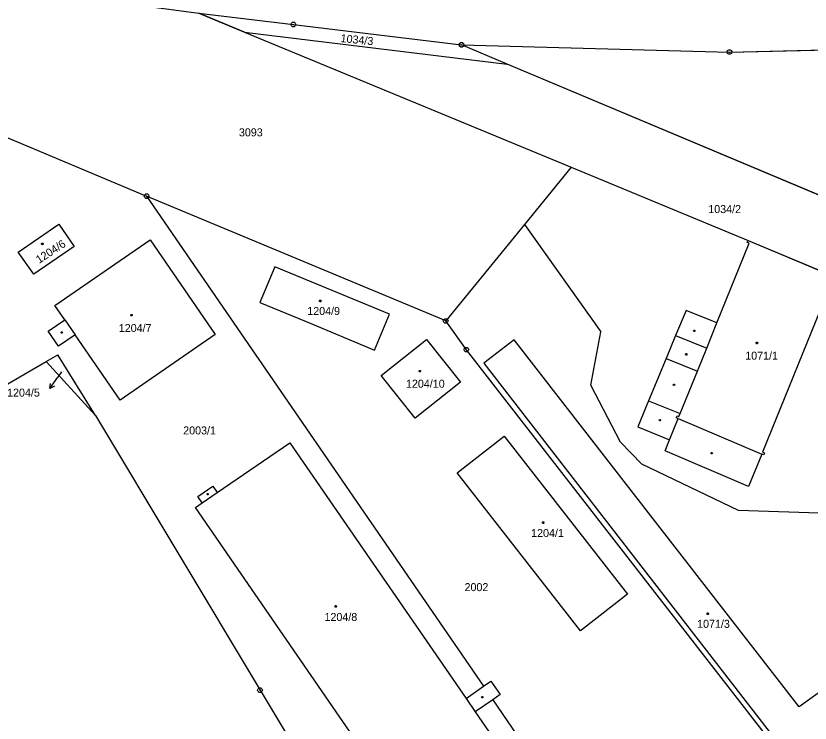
# Model space of a CAD drawing. Extents: x -777309 to -774195, y -1144706 to -1143600.
# Drawn here: x -775484.3 to -775315.7, y -1144612.5 to -1144462.3 of the extents above; entities that cross this region are included whole.
import ezdxf

# ---------------------------------------------------------------- set-up
doc = ezdxf.new("R2010")
doc.units = 0
for name, color, linetype in [('1', 7, 'Continuous'), ('11', 7, 'Continuous'), ('12', 7, 'Continuous'), ('2', 7, 'Continuous'), ('4', 7, 'Continuous'), ('5', 7, 'Continuous'), ('7', 7, 'Continuous'), ('8', 7, 'Continuous')]:
    doc.layers.add(name, color=color, linetype=linetype)

msp = doc.modelspace()

# ---------------------------------------------------------------- linework, layer by layer
at = {"layer": '1'}
for p, q in [((-775435.74, -1144465.74), (-775445.43, -1144461.73)), ((-775445.43, -1144461.73), (-775425.39, -1144464.15)), ((-775425.39, -1144464.15), (-775389.68, -1144468.46)), ((-775435.74, -1144465.74), (-775380, -1144472.53)), ((-775435.74, -1144465.74), (-775366.41, -1144494.44)), ((-775389.68, -1144468.46), (-775332.79, -1144469.99)), ((-775380, -1144472.53), (-775389.68, -1144468.46)), ((-775332.79, -1144469.99), (-775289.7, -1144468.96)), ((-775253.51, -1144525.7), (-775380, -1144472.53)), ((-775493.58, -1144485.06), (-775456.54, -1144500.61)), ((-775366.41, -1144494.44), (-775376.32, -1144506.59)), ((-775366.41, -1144494.44), (-775328.85, -1144510.01)), ((-775456.54, -1144500.61), (-775385.01, -1144604.68)), ((-775393.05, -1144527.1), (-775456.54, -1144500.61)), ((-775483.84, -1144512.46), (-775475.16, -1144506.56)), ((-775475.16, -1144506.56), (-775471.93, -1144511.28)), ((-775376.32, -1144506.59), (-775393.05, -1144527.1)), ((-775376.32, -1144506.59), (-775360.11, -1144529.4)), ((-775476.01, -1144523.79), (-775455.79, -1144509.87)), ((-775455.79, -1144509.87), (-775441.96, -1144529.96)), ((-775471.93, -1144511.28), (-775480.5, -1144517.14)), ((-775328.85, -1144510.01), (-775310.26, -1144517.79)), ((-775480.5, -1144517.14), (-775483.84, -1144512.46)), ((-775429.35, -1144515.62), (-775432.5, -1144523.14)), ((-775405.01, -1144525.66), (-775429.35, -1144515.62)), ((-775432.5, -1144523.14), (-775422.69, -1144527.23)), ((-775473.92, -1144526.83), (-775476.01, -1144523.79)), ((-775408.19, -1144533.28), (-775405.01, -1144525.66)), ((-775477.46, -1144529.27), (-775473.92, -1144526.83)), ((-775422.69, -1144527.23), (-775408.19, -1144533.28)), ((-775388.65, -1144533.19), (-775393.05, -1144527.1)), ((-775475.24, -1144532.44), (-775477.46, -1144529.27)), ((-775471.72, -1144530.02), (-775475.24, -1144532.44)), ((-775462.19, -1144543.88), (-775471.72, -1144530.02)), ((-775441.96, -1144529.96), (-775462.19, -1144543.88)), ((-775362.24, -1144540.72), (-775360.11, -1144529.4)), ((-775406.77, -1144538.71), (-775397.1, -1144531.04)), ((-775397.1, -1144531.04), (-775389.9, -1144540.08)), ((-775318.59, -1144623.31), (-775388.65, -1144533.19)), ((-775477.9, -1144535.73), (-775475.42, -1144534.26)), ((-775467.43, -1144547.15), (-775475.42, -1144534.26)), ((-775489.41, -1144542.39), (-775477.9, -1144535.73)), ((-775477.9, -1144535.73), (-775467.43, -1144547.15)), ((-775399.54, -1144547.76), (-775406.77, -1144538.71)), ((-775389.9, -1144540.08), (-775399.54, -1144547.76)), ((-775355.95, -1144552.84), (-775362.24, -1144540.72)), ((-775467.43, -1144547.15), (-775432.46, -1144605.51)), ((-775390.61, -1144559.33), (-775380.64, -1144551.55)), ((-775380.64, -1144551.55), (-775354.44, -1144585.1)), ((-775441.55, -1144563.53), (-775426.16, -1144552.94)), ((-775426.16, -1144552.94), (-775388.73, -1144607.24)), ((-775351.38, -1144557.51), (-775355.95, -1144552.84)), ((-775330.85, -1144567.36), (-775351.38, -1144557.51)), ((-775364.41, -1144592.92), (-775390.61, -1144559.33)), ((-775445.69, -1144564.39), (-775442.48, -1144562.18)), ((-775442.48, -1144562.18), (-775441.55, -1144563.53)), ((-775444.76, -1144565.75), (-775445.69, -1144564.39)), ((-775446.18, -1144566.73), (-775444.76, -1144565.75)), ((-775401.66, -1144631.36), (-775446.18, -1144566.73)), ((-775284.69, -1144568.85), (-775330.85, -1144567.36)), ((-775354.44, -1144585.1), (-775364.41, -1144592.92)), ((-775385.01, -1144604.68), (-775383.46, -1144603.61)), ((-775383.46, -1144603.61), (-775381.5, -1144606.44)), ((-775432.46, -1144605.51), (-775418.26, -1144629.06)), ((-775388.73, -1144607.24), (-775385.01, -1144604.68)), ((-775383.06, -1144607.52), (-775386.77, -1144610.08)), ((-775381.5, -1144606.44), (-775383.06, -1144607.52)), ((-775383.06, -1144607.52), (-775354.18, -1144649.53)), ((-775386.77, -1144610.08), (-775379.73, -1144620.28))]:
    msp.add_line(p, q, dxfattribs=at)
at = {"layer": '11'}
msp.add_lwpolyline([(-775493.48, -1144455.3), (-775445.43, -1144461.73), (-775435.74, -1144465.74), (-775366.41, -1144494.44), (-775328.85, -1144510.01), (-775310.26, -1144517.79), (-775294.22, -1144525.5), (-775270.96, -1144536.68), (-775261.18, -1144541.39), (-775253.51, -1144525.7), (-775380, -1144472.53), (-775389.68, -1144468.46), (-775332.79, -1144469.99), (-775289.7, -1144468.96), (-775237.91, -1144466.56), (-775217.76, -1144465.11), (-775204.62, -1144464.16), (-775201.24, -1144463.92), (-775148.23, -1144459.85)], dxfattribs=at)
at = {"layer": '12'}
for p, q in [((-775483.84, -1144512.46), (-775475.16, -1144506.56)), ((-775475.16, -1144506.56), (-775471.93, -1144511.28)), ((-775476.01, -1144523.79), (-775455.79, -1144509.87)), ((-775455.79, -1144509.87), (-775441.96, -1144529.96)), ((-775471.93, -1144511.28), (-775480.5, -1144517.14)), ((-775335.46, -1144527.5), (-775328.6, -1144510.6)), ((-775329.02, -1144510.43), (-775328.85, -1144510.01)), ((-775328.6, -1144510.6), (-775329.02, -1144510.43)), ((-775328.85, -1144510.01), (-775310.26, -1144517.79)), ((-775480.5, -1144517.14), (-775483.84, -1144512.46)), ((-775429.35, -1144515.62), (-775432.5, -1144523.14)), ((-775405.01, -1144525.66), (-775429.35, -1144515.62)), ((-775310.85, -1144518.04), (-775325.78, -1144554.96)), ((-775432.5, -1144523.14), (-775422.69, -1144527.23)), ((-775473.92, -1144526.83), (-775476.01, -1144523.79)), ((-775408.19, -1144533.28), (-775405.01, -1144525.66)), ((-775473.92, -1144526.83), (-775471.72, -1144530.02)), ((-775422.69, -1144527.23), (-775408.19, -1144533.28)), ((-775337.63, -1144532.84), (-775335.46, -1144527.5)), ((-775462.19, -1144543.88), (-775471.72, -1144530.02)), ((-775441.96, -1144529.96), (-775462.19, -1144543.88)), ((-775406.77, -1144538.71), (-775397.1, -1144531.04)), ((-775397.1, -1144531.04), (-775389.9, -1144540.08)), ((-775378.54, -1144531.1), (-775384.93, -1144536.07)), ((-775317.98, -1144609.04), (-775378.54, -1144531.1)), ((-775339.62, -1144537.76), (-775337.63, -1144532.84)), ((-775384.93, -1144536.07), (-775317.85, -1144622.66)), ((-775343.26, -1144546.75), (-775339.62, -1144537.76)), ((-775399.54, -1144547.76), (-775406.77, -1144538.71)), ((-775389.9, -1144540.08), (-775399.54, -1144547.76)), ((-775343.52, -1144547.4), (-775343.26, -1144546.75)), ((-775344.11, -1144547.65), (-775343.94, -1144547.23)), ((-775343.69, -1144547.82), (-775344.11, -1144547.65)), ((-775343.94, -1144547.23), (-775343.52, -1144547.4)), ((-775343.69, -1144547.82), (-775325.95, -1144555.38)), ((-775390.61, -1144559.33), (-775380.64, -1144551.55)), ((-775380.64, -1144551.55), (-775354.44, -1144585.1)), ((-775441.55, -1144563.53), (-775426.16, -1144552.94)), ((-775426.16, -1144552.94), (-775388.73, -1144607.24)), ((-775325.53, -1144555.54), (-775325.95, -1144555.38)), ((-775325.78, -1144554.96), (-775325.36, -1144555.13)), ((-775325.36, -1144555.13), (-775325.53, -1144555.54)), ((-775364.41, -1144592.92), (-775390.61, -1144559.33)), ((-775444.76, -1144565.75), (-775441.55, -1144563.53)), ((-775446.18, -1144566.73), (-775444.76, -1144565.75)), ((-775401.66, -1144631.36), (-775446.18, -1144566.73)), ((-775264.3, -1144570.05), (-775317.98, -1144609.04)), ((-775354.44, -1144585.1), (-775364.41, -1144592.92)), ((-775388.73, -1144607.24), (-775386.77, -1144610.08)), ((-775386.77, -1144610.08), (-775379.73, -1144620.28))]:
    msp.add_line(p, q, dxfattribs=at)
at = {"layer": '4'}
for p, q in [((-775335.46, -1144527.5), (-775328.6, -1144510.6)), ((-775329.02, -1144510.43), (-775328.85, -1144510.01)), ((-775328.6, -1144510.6), (-775329.02, -1144510.43)), ((-775310.85, -1144518.04), (-775325.78, -1144554.96)), ((-775342.03, -1144524.84), (-775344.23, -1144530.17)), ((-775335.46, -1144527.5), (-775342.03, -1144524.84)), ((-775473.92, -1144526.83), (-775471.72, -1144530.02)), ((-775337.63, -1144532.84), (-775335.46, -1144527.5)), ((-775344.23, -1144530.17), (-775346.26, -1144535.06)), ((-775344.23, -1144530.17), (-775337.63, -1144532.84)), ((-775378.54, -1144531.1), (-775384.93, -1144536.07)), ((-775317.98, -1144609.04), (-775378.54, -1144531.1)), ((-775339.62, -1144537.76), (-775337.63, -1144532.84)), ((-775346.26, -1144535.06), (-775349.97, -1144544.03)), ((-775346.26, -1144535.06), (-775339.62, -1144537.76)), ((-775384.93, -1144536.07), (-775317.85, -1144622.66)), ((-775343.26, -1144546.75), (-775339.62, -1144537.76)), ((-775349.97, -1144544.03), (-775352.28, -1144549.61)), ((-775349.97, -1144544.03), (-775343.26, -1144546.75)), ((-775343.52, -1144547.4), (-775343.26, -1144546.75)), ((-775345.53, -1144552.35), (-775343.69, -1144547.82)), ((-775344.11, -1144547.65), (-775343.94, -1144547.23)), ((-775343.69, -1144547.82), (-775344.11, -1144547.65)), ((-775343.94, -1144547.23), (-775343.52, -1144547.4)), ((-775343.69, -1144547.82), (-775325.95, -1144555.38)), ((-775352.28, -1144549.61), (-775345.53, -1144552.35)), ((-775346.48, -1144554.7), (-775345.53, -1144552.35)), ((-775328.74, -1144562.28), (-775346.48, -1144554.7)), ((-775325.95, -1144555.38), (-775328.74, -1144562.28)), ((-775325.53, -1144555.54), (-775325.95, -1144555.38)), ((-775325.78, -1144554.96), (-775325.36, -1144555.13)), ((-775325.36, -1144555.13), (-775325.53, -1144555.54)), ((-775444.76, -1144565.75), (-775441.55, -1144563.53)), ((-775264.3, -1144570.05), (-775317.98, -1144609.04)), ((-775388.73, -1144607.24), (-775386.77, -1144610.08))]:
    msp.add_line(p, q, dxfattribs=at)
at = {"layer": '5'}
for points in [[(-775478.68, -1144510.56), (-775478.58, -1144510.58), (-775478.53, -1144510.67), (-775478.51, -1144510.73), (-775478.53, -1144510.82), (-775478.61, -1144510.89), (-775478.68, -1144510.9), (-775478.77, -1144510.87), (-775478.83, -1144510.81), (-775478.85, -1144510.73), (-775478.83, -1144510.64), (-775478.75, -1144510.57)], [(-775419.69, -1144522.68), (-775419.59, -1144522.7), (-775419.54, -1144522.79), (-775419.52, -1144522.85), (-775419.54, -1144522.94), (-775419.62, -1144523.01), (-775419.69, -1144523.02), (-775419.78, -1144522.99), (-775419.84, -1144522.93), (-775419.86, -1144522.85), (-775419.84, -1144522.76), (-775419.76, -1144522.69)], [(-775459.73, -1144525.7), (-775459.63, -1144525.72), (-775459.58, -1144525.81), (-775459.56, -1144525.87), (-775459.58, -1144525.96), (-775459.66, -1144526.03), (-775459.73, -1144526.04), (-775459.82, -1144526.01), (-775459.88, -1144525.95), (-775459.9, -1144525.87), (-775459.88, -1144525.78), (-775459.8, -1144525.71)], [(-775474.47, -1144529.37), (-775474.38, -1144529.52), (-775474.47, -1144529.67), (-775474.65, -1144529.67), (-775474.74, -1144529.52), (-775474.65, -1144529.37)], [(-775340.16, -1144529.02), (-775340.07, -1144529.17), (-775340.16, -1144529.32), (-775340.34, -1144529.32), (-775340.43, -1144529.17), (-775340.34, -1144529.02)], [(-775326.97, -1144531.6), (-775326.87, -1144531.62), (-775326.82, -1144531.71), (-775326.8, -1144531.77), (-775326.82, -1144531.86), (-775326.9, -1144531.93), (-775326.97, -1144531.94), (-775327.06, -1144531.91), (-775327.12, -1144531.85), (-775327.14, -1144531.77), (-775327.12, -1144531.68), (-775327.04, -1144531.61)], [(-775341.9, -1144534.03), (-775341.81, -1144534.18), (-775341.9, -1144534.33), (-775342.08, -1144534.33), (-775342.17, -1144534.18), (-775342.08, -1144534.03)], [(-775398.52, -1144537.58), (-775398.42, -1144537.6), (-775398.37, -1144537.69), (-775398.35, -1144537.75), (-775398.37, -1144537.84), (-775398.45, -1144537.91), (-775398.52, -1144537.92), (-775398.61, -1144537.89), (-775398.67, -1144537.83), (-775398.69, -1144537.75), (-775398.67, -1144537.66), (-775398.59, -1144537.59)], [(-775344.49, -1144540.49), (-775344.4, -1144540.64), (-775344.49, -1144540.79), (-775344.67, -1144540.79), (-775344.76, -1144540.64), (-775344.67, -1144540.49)], [(-775347.48, -1144548), (-775347.39, -1144548.15), (-775347.48, -1144548.3), (-775347.66, -1144548.3), (-775347.75, -1144548.15), (-775347.66, -1144548)], [(-775336.5, -1144555.03), (-775336.41, -1144555.18), (-775336.5, -1144555.33), (-775336.68, -1144555.33), (-775336.77, -1144555.18), (-775336.68, -1144555.03)], [(-775443.47, -1144563.74), (-775443.38, -1144563.89), (-775443.47, -1144564.04), (-775443.65, -1144564.04), (-775443.74, -1144563.89), (-775443.65, -1144563.74)], [(-775372.34, -1144569.76), (-775372.24, -1144569.78), (-775372.19, -1144569.87), (-775372.17, -1144569.93), (-775372.19, -1144570.02), (-775372.27, -1144570.09), (-775372.34, -1144570.1), (-775372.43, -1144570.07), (-775372.49, -1144570.01), (-775372.51, -1144569.93), (-775372.49, -1144569.84), (-775372.41, -1144569.77)], [(-775416.39, -1144587.54), (-775416.29, -1144587.56), (-775416.24, -1144587.65), (-775416.22, -1144587.71), (-775416.24, -1144587.8), (-775416.32, -1144587.87), (-775416.39, -1144587.88), (-775416.48, -1144587.85), (-775416.54, -1144587.79), (-775416.56, -1144587.71), (-775416.54, -1144587.62), (-775416.46, -1144587.55)], [(-775337.42, -1144589.1), (-775337.32, -1144589.12), (-775337.27, -1144589.21), (-775337.25, -1144589.27), (-775337.27, -1144589.36), (-775337.35, -1144589.43), (-775337.42, -1144589.44), (-775337.51, -1144589.41), (-775337.57, -1144589.35), (-775337.59, -1144589.27), (-775337.57, -1144589.18), (-775337.49, -1144589.11)], [(-775385.17, -1144606.84), (-775385.08, -1144606.99), (-775385.17, -1144607.14), (-775385.35, -1144607.14), (-775385.44, -1144606.99), (-775385.35, -1144606.84)]]:
    msp.add_lwpolyline(points, close=True, dxfattribs=at)
at = {"layer": '7'}
for p in [(-775474.62, -1144537.93), (-775477.09, -1144541.46)]:
    msp.add_line(p, (-775475.37, -1144539), dxfattribs=at)
msp.add_lwpolyline([(-775476.11, -1144540.93), (-775477.09, -1144541.46), (-775476.93, -1144540.35)], dxfattribs=at)
at = {"layer": '8'}
for p, q in [((-775425.51, -1144464.15), (-775425.27, -1144464.15)), ((-775389.8, -1144468.46), (-775389.56, -1144468.46)), ((-775332.91, -1144469.99), (-775332.67, -1144469.99)), ((-775456.66, -1144500.61), (-775456.42, -1144500.61)), ((-775393.17, -1144527.1), (-775392.93, -1144527.1)), ((-775388.77, -1144533.19), (-775388.53, -1144533.19)), ((-775432.58, -1144605.51), (-775432.34, -1144605.51))]:
    msp.add_line(p, q, dxfattribs=at)
for points in [[(-775425.24, -1144463.67), (-775424.99, -1144463.85), (-775424.89, -1144464.14), (-775424.99, -1144464.43), (-775425.24, -1144464.61), (-775425.55, -1144464.61), (-775425.8, -1144464.43), (-775425.9, -1144464.14), (-775425.8, -1144463.85), (-775425.55, -1144463.67)], [(-775389.53, -1144467.98), (-775389.28, -1144468.16), (-775389.18, -1144468.45), (-775389.28, -1144468.74), (-775389.53, -1144468.92), (-775389.84, -1144468.92), (-775390.09, -1144468.74), (-775390.19, -1144468.45), (-775390.09, -1144468.16), (-775389.84, -1144467.98)], [(-775332.64, -1144469.51), (-775332.39, -1144469.69), (-775332.29, -1144469.98), (-775332.39, -1144470.27), (-775332.64, -1144470.45), (-775332.95, -1144470.45), (-775333.2, -1144470.27), (-775333.3, -1144469.98), (-775333.2, -1144469.69), (-775332.95, -1144469.51)], [(-775456.39, -1144500.13), (-775456.14, -1144500.31), (-775456.04, -1144500.6), (-775456.14, -1144500.89), (-775456.39, -1144501.07), (-775456.7, -1144501.07), (-775456.95, -1144500.89), (-775457.05, -1144500.6), (-775456.95, -1144500.31), (-775456.7, -1144500.13)], [(-775392.9, -1144526.62), (-775392.65, -1144526.8), (-775392.55, -1144527.09), (-775392.65, -1144527.38), (-775392.9, -1144527.56), (-775393.21, -1144527.56), (-775393.46, -1144527.38), (-775393.56, -1144527.09), (-775393.46, -1144526.8), (-775393.21, -1144526.62)], [(-775388.5, -1144532.71), (-775388.25, -1144532.89), (-775388.15, -1144533.18), (-775388.25, -1144533.47), (-775388.5, -1144533.65), (-775388.81, -1144533.65), (-775389.06, -1144533.47), (-775389.16, -1144533.18), (-775389.06, -1144532.89), (-775388.81, -1144532.71)], [(-775432.31, -1144605.03), (-775432.06, -1144605.21), (-775431.96, -1144605.5), (-775432.06, -1144605.79), (-775432.31, -1144605.97), (-775432.62, -1144605.97), (-775432.87, -1144605.79), (-775432.97, -1144605.5), (-775432.87, -1144605.21), (-775432.62, -1144605.03)]]:
    msp.add_lwpolyline(points, close=True, dxfattribs=at)

# ---------------------------------------------------------------- texts
at = {"layer": '2'}
for s, rotation, p in [('1034/3', 354.3171, (-775415.42, -1144467.86)), ('1204/6', 33.3461, (-775479.36, -1144514.97))]:
    msp.add_text(s, height=1.7, rotation=rotation, dxfattribs=at).set_placement(p)
for s, height, p in [('3093', 1.7, (-775436.95, -1144487.89)), ('1034/2', 1.7, (-775337.3, -1144504.18)), ('1204/9', 1.7, (-775422.44, -1144525.83)), ('1204/7', 1.7, (-775462.45, -1144529.44)), ('1071/1', 1.7, (-775329.45, -1144535.32)), ('1204/5', 0.1, (-775474.6, -1144537.93)), ('1204/10', 1.7, (-775401.48, -1144541.27)), ('2003/1', 1.7, (-775448.78, -1144551.19)), ('1204/1', 1.7, (-775374.91, -1144572.98)), ('2002', 1.7, (-775389.05, -1144584.47)), ('1204/8', 1.7, (-775418.78, -1144590.81)), ('1071/3', 1.7, (-775339.67, -1144592.26))]:
    msp.add_text(s, height=height, dxfattribs=at).set_placement(p)
at = {"layer": '7'}
msp.add_text('1204/5', height=1.7, dxfattribs=at).set_placement((-775486.17, -1144543.16))

doc.saveas('drawing.dxf')
